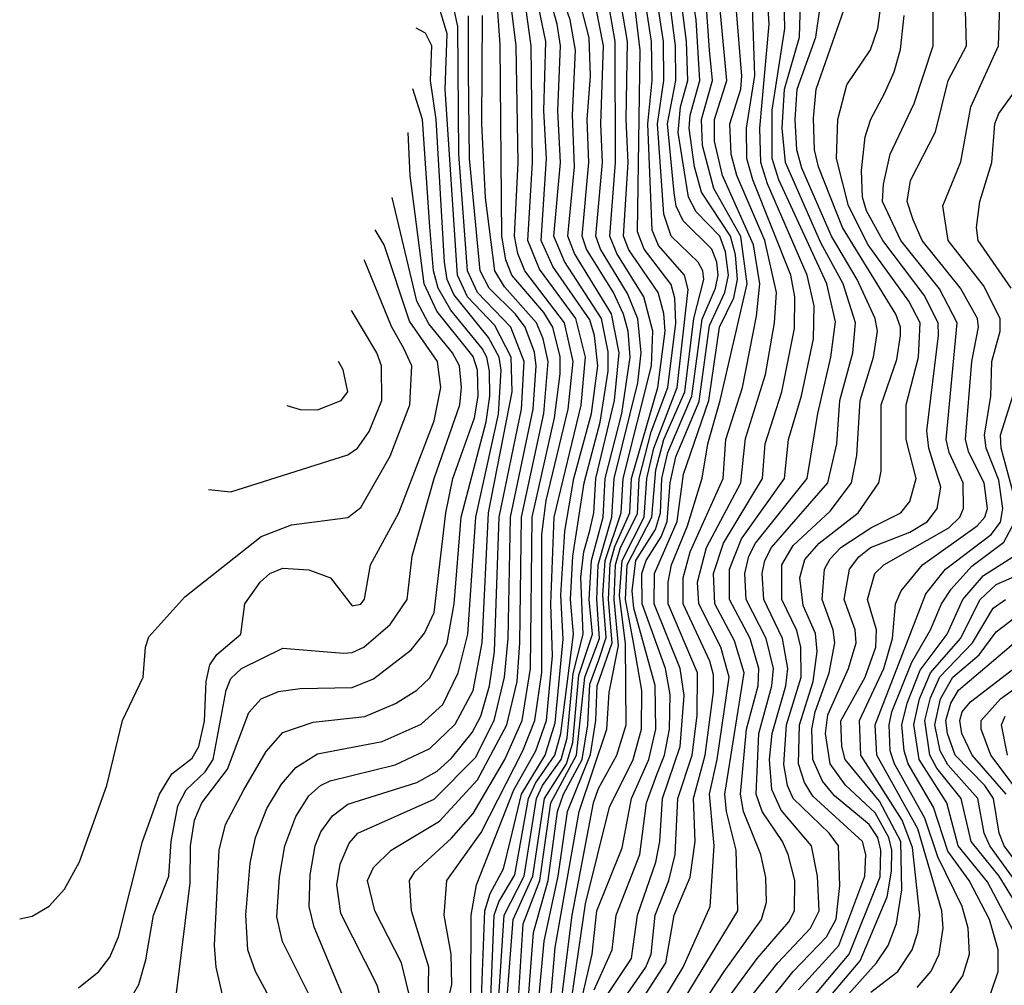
# Model space of a CAD drawing. Extents: x 997028 to 1115134, y 536408 to 618974.
# Tile 285 of 473: x 1016626 to 1018903, y 594313 to 596546. Entities that reach past the tile are written whole.
import ezdxf

# ---------------------------------------------------------------- set-up
doc = ezdxf.new("R2010")
doc.units = 0

msp = doc.modelspace()

# ---------------------------------------------------------------- linework, layer by layer
at = {"layer": '0CON10XD'}
for points in [[(1017669.4, 594295), (1017670.2, 594475), (1017682.5, 594545), (1017769, 594765), (1017820.3, 594855), (1017844.5, 594925), (1017858.8, 595075), (1017854.7, 595194.7), (1017862.8, 595395), (1017925, 595653.9), (1017935.2, 595765), (1017912.4, 595855), (1017828.4, 595968.4), (1017801.5, 596035), (1017812.6, 596215), (1017809.5, 596485), (1017757.5, 596857.5)], [(1017575, 594093.4), (1017625.6, 594315), (1017624, 594385), (1017607.8, 594475), (1017614.4, 594555), (1017693.9, 594666.1), (1017790.3, 594855), (1017818.1, 594925), (1017834.1, 595035.9), (1017834.2, 595355), (1017844.1, 595434.1), (1017895.1, 595645.1), (1017906.7, 595755), (1017886.2, 595845), (1017794.9, 595965), (1017778.1, 596005), (1017770.4, 596045), (1017778.9, 596215), (1017774.9, 596485.1), (1017750.2, 596685)], [(1017694.5, 594285), (1017702.2, 594485), (1017714.5, 594525.5), (1017745, 594581.9), (1017761.6, 594648.4), (1017787.3, 594755), (1017841.9, 594845), (1017865, 594920), (1017883.3, 595113.3), (1017877.9, 595215), (1017886.8, 595363.2), (1017908, 595485), (1017948.5, 595635), (1017963.1, 595745), (1017955.6, 595815), (1017945, 595851.5), (1017859.1, 595975), (1017832.6, 596035), (1017844.8, 596225), (1017838.7, 596335), (1017842.9, 596495), (1017802.6, 596692.6)], [(1017715.7, 594285), (1017723.8, 594475), (1017734.5, 594505.5), (1017771.5, 594568.5), (1017803.4, 594745), (1017819.5, 594780.5), (1017864.3, 594845), (1017878.2, 594895), (1017907, 595125), (1017900.6, 595205), (1017905.5, 595305), (1017932.1, 595475), (1017969.2, 595615), (1017987.1, 595732.9), (1017987.4, 595777.4), (1017972.3, 595855), (1017886.4, 595986.4), (1017862, 596045), (1017876.9, 596215), (1017871, 596335), (1017877.1, 596485), (1017869.2, 596535), (1017828, 596685)], [(1017733.7, 594275), (1017746.7, 594475), (1017793.2, 594565), (1017821.6, 594745), (1017835.8, 594775), (1017878.6, 594835), (1017892.4, 594885), (1017906.3, 595033.7), (1017929.9, 595125), (1017923.8, 595256.2), (1017931, 595315), (1017944.7, 595364.7), (1017954.1, 595405), (1017958.7, 595485), (1018001.9, 595665), (1018012.7, 595775), (1017995.2, 595865.2), (1017909.4, 596005), (1017894.1, 596045), (1017909.3, 596205), (1017904.9, 596325.1), (1017911.9, 596475), (1017899.8, 596545), (1017855.1, 596675)], [(1018258.3, 594211.7), (1018380, 594365), (1018455, 594445.2), (1018475.6, 594485), (1018471.3, 594565), (1018457.7, 594635), (1018387.5, 594717.5), (1018365.9, 594765.9), (1018360.7, 594835), (1018366.3, 594895), (1018398, 595005), (1018403.1, 595045), (1018390.9, 595115), (1018347, 595205), (1018343.4, 595265), (1018349.6, 595295), (1018364.9, 595325.1), (1018495.4, 595475), (1018516.2, 595565), (1018523.3, 595665), (1018552.9, 595775), (1018559.6, 595845), (1018531, 595935), (1018479.5, 596029.5), (1018397.4, 596215), (1018389.9, 596295), (1018394.8, 596385), (1018430.2, 596505), (1018434.1, 596665)], [(1017375.6, 594285), (1017307.5, 594447.5), (1017295.6, 594495), (1017298.1, 594568.1), (1017310, 594635), (1017322.6, 594667.4), (1017349.8, 594705), (1017385, 594731.5), (1017545, 594781.5), (1017591.7, 594808.3), (1017625, 594838.4), (1017672.9, 594897.1), (1017693, 594935), (1017712.8, 595005), (1017724.6, 595085), (1017735.6, 595395), (1017787.1, 595645), (1017793, 595755), (1017762.4, 595835), (1017685, 595915), (1017662.2, 595965), (1017641.7, 596235), (1017639.6, 596529.6), (1017615, 596643.4)], [(1017982.9, 594287.1), (1018041.2, 594375), (1018055.1, 594475), (1018097.3, 594597.3), (1018106.6, 594645), (1018113.2, 594745), (1018154.1, 594865), (1018163.3, 594983.3), (1018154, 595045), (1018093.7, 595195), (1018094.8, 595265), (1018146.7, 595385), (1018161.8, 595495), (1018219.9, 595665), (1018244.9, 595835), (1018277.9, 595902.1), (1018286.8, 595945), (1018281.7, 596001.7), (1018270.4, 596045), (1018202.9, 596147.1), (1018187.4, 596205), (1018174.5, 596295), (1018176.8, 596325), (1018199.6, 596405), (1018190.5, 596545), (1018183.1, 596595)], [(1018164, 594205), (1018255.4, 594344.6), (1018341.9, 594465), (1018353.4, 594505), (1018351.8, 594561.8), (1018340.2, 594615), (1018300.7, 594715), (1018293.5, 594755), (1018307.6, 594905), (1018333.9, 595005), (1018335.9, 595045), (1018315.5, 595115), (1018268.3, 595205), (1018268, 595275), (1018295.5, 595345), (1018395.4, 595485), (1018404.3, 595575), (1018434.1, 595675.9), (1018462.5, 595807.5), (1018463.7, 595883.7), (1018447.7, 595955), (1018355.9, 596165.9), (1018340.4, 596215), (1018338.1, 596295), (1018360, 596535), (1018355.7, 596595)], [(1018214.9, 594215.1), (1018332, 594375), (1018405, 594459.6), (1018418.5, 594485), (1018418.9, 594555), (1018403.9, 594615), (1018390.9, 594645), (1018343.8, 594715), (1018330, 594755), (1018335.8, 594895), (1018366.2, 595005), (1018369.6, 595045), (1018353, 595115), (1018306.5, 595205), (1018303.6, 595265), (1018312.5, 595305), (1018328, 595335), (1018447.8, 595485), (1018472.2, 595635), (1018502.7, 595765), (1018513.1, 595846.9), (1018493.2, 595935), (1018382.2, 596175), (1018366.7, 596225), (1018366.5, 596336.5), (1018396, 596525), (1018394.5, 596594.5)], [(1018410.3, 594225), (1018544.6, 594385), (1018616.5, 594563.5), (1018618, 594625), (1018610.7, 594655), (1018591.2, 594685), (1018510.7, 594750.7), (1018482.7, 594785), (1018460.4, 594835), (1018458.4, 594905), (1018466.4, 594945), (1018498.8, 595035), (1018511.3, 595105), (1018507.7, 595135), (1018482.2, 595205), (1018487.4, 595275), (1018500.7, 595299.3), (1018525.5, 595325), (1018595, 595370.8), (1018664.1, 595405), (1018685, 595431.2), (1018699.8, 595485), (1018676.5, 595575), (1018676.2, 595655), (1018704.9, 595764.9), (1018708.6, 595845), (1018682.6, 595895), (1018588.8, 596025), (1018543.3, 596115), (1018515.4, 596225), (1018518.2, 596315), (1018539.3, 596395), (1018594.2, 596475.8), (1018611.3, 596525), (1018620.5, 596595)], [(1018595, 594296.9), (1018657.1, 594345), (1018690.6, 594395), (1018703.7, 594435), (1018708.4, 594475), (1018691.4, 594631.4), (1018667.5, 594695), (1018571.4, 594845), (1018568.3, 594925), (1018624.8, 595045), (1018644.7, 595115), (1018651.8, 595195), (1018664.8, 595225), (1018714.1, 595285), (1018841.1, 595375), (1018858.8, 595395), (1018864.4, 595415), (1018856.6, 595475), (1018821.5, 595545), (1018813.8, 595575), (1018828.6, 595755), (1018844.1, 595835), (1018841.3, 595855), (1018802.2, 595925), (1018713.5, 596035), (1018692.5, 596082.5), (1018678.5, 596125), (1018686.4, 596173.6), (1018744, 596286), (1018773.9, 596405), (1018816.2, 596485), (1018813.3, 596595)], [(1018702, 594308), (1018734.7, 594345.3), (1018752.9, 594385), (1018762.3, 594445), (1018758.7, 594485), (1018703.3, 594675), (1018608.5, 594845), (1018605.2, 594915), (1018722.1, 595217.9), (1018767.7, 595275), (1018872.8, 595355), (1018895, 595384.1), (1018900.4, 595415), (1018890.7, 595480.7), (1018861.9, 595555), (1018857.9, 595585), (1018872, 595675), (1018874.9, 595755), (1018894.3, 595825), (1018894.3, 595855), (1018855, 595931.3), (1018773.6, 596035), (1018761.6, 596115), (1018803.3, 596216.7), (1018826.1, 596343.9), (1018890, 596485), (1018893.6, 596605)], [(1018695, 596351.5), (1018738.8, 596485), (1018739.2, 596600.8)], [(1017299.1, 594285), (1017233.9, 594413.9), (1017221.2, 594471.2), (1017227.3, 594562.7), (1017239.8, 594635), (1017265, 594703.1), (1017295, 594750.7), (1017322.4, 594775), (1017344.6, 594785.4), (1017495, 594822.4), (1017575, 594860.2), (1017633.3, 594916.7), (1017675, 594994.7), (1017696, 595105), (1017710.5, 595405), (1017765.3, 595685), (1017763.4, 595765), (1017725, 595838.4), (1017662.1, 595905), (1017638.7, 595955), (1017610.1, 596385), (1017615, 596513.1), (1017595, 596579.7)], [(1017569.3, 594190.7), (1017572.6, 594355), (1017532.8, 594485), (1017528, 594555), (1017540, 594575), (1017625, 594653.1), (1017675, 594709.8), (1017748.2, 594835), (1017788.3, 594925), (1017808, 595045), (1017811.6, 595395), (1017863.6, 595625), (1017876.5, 595726.5), (1017876.4, 595766.4), (1017859.2, 595835), (1017838.4, 595868.4), (1017764.9, 595955), (1017750.5, 595990.5), (1017741.2, 596045), (1017737.4, 596487.4), (1017731.7, 596575)], [(1017752.1, 594265), (1017767.8, 594465), (1017812.8, 594565), (1017839.8, 594745), (1017891, 594825), (1017905.4, 594874.6), (1017919.9, 595030.1), (1017950.9, 595125), (1017943.3, 595205), (1017948.8, 595295), (1017975.6, 595395), (1017980.6, 595485), (1018019.3, 595635), (1018038.1, 595765), (1018033.6, 595825), (1018023, 595865), (1017999.7, 595915), (1017937.2, 596015), (1017926.9, 596045), (1017942.5, 596215), (1017938.7, 596315), (1017946.3, 596415), (1017943.5, 596503.5), (1017924.9, 596575.1)], [(1017780.5, 594295), (1017790.8, 594455), (1017829.2, 594555), (1017855.1, 594735), (1017914.4, 594845), (1017933.1, 595025), (1017967.2, 595115), (1017960.8, 595205), (1017964.5, 595285), (1017995.5, 595395), (1018001.3, 595485), (1018055.8, 595705.8), (1018063.9, 595775), (1018055.9, 595854.1), (1018032.3, 595912.3), (1017969.8, 596015), (1017959, 596045), (1017974, 596215), (1017970.3, 596305), (1017976.6, 596485), (1017958.5, 596575)], [(1017802.2, 594275), (1017814.5, 594435), (1017848.8, 594555), (1017870.1, 594715), (1017884.2, 594755), (1017927.1, 594835), (1017940.4, 594915), (1017945, 595009), (1017965.7, 595065.7), (1017982.9, 595117.1), (1017975.2, 595215), (1017980.1, 595295), (1018017.6, 595405), (1018021.8, 595485), (1018087.2, 595745), (1018091, 595825), (1018070.1, 595905), (1018007.5, 596005), (1017991, 596045), (1018004.2, 596215), (1018003.9, 596495), (1017989.3, 596575)], [(1017825.6, 594265), (1017839.7, 594415), (1017871.8, 594565), (1017893.2, 594715), (1017946.4, 594846.4), (1017958.9, 594925), (1017962, 595005), (1017996.6, 595105), (1017988.5, 595205), (1017992.1, 595287.9), (1018002.6, 595327.4), (1018037.2, 595405), (1018041.4, 595485), (1018102, 595695), (1018119.2, 595825), (1018116.4, 595866.4), (1018102.8, 595915), (1018035, 596013.8), (1018022.8, 596045), (1018033.5, 596215), (1018028.9, 596315), (1018031.9, 596495), (1018016.4, 596585)], [(1017880.2, 594285), (1017904, 594475), (1017953.6, 594735), (1017965, 594767.8), (1018007.3, 594845), (1018028.8, 594915), (1018027.8, 595102.2), (1018013.9, 595213.9), (1018019.6, 595295), (1018070.9, 595395), (1018076.8, 595485), (1018092.7, 595555), (1018146.6, 595695), (1018172, 595922), (1018163.6, 595955), (1018103.7, 596023.7), (1018089, 596059), (1018079, 596305), (1018089, 596405), (1018087.9, 596495), (1018073.8, 596585)], [(1017903.1, 594285), (1017935, 594501.6), (1017990.6, 594725), (1018045.1, 594835), (1018064.2, 594905), (1018064.9, 594994.9), (1018045.8, 595105.8), (1018027.7, 595205), (1018031.1, 595285), (1018088.7, 595395), (1018097.8, 595505), (1018115.8, 595575), (1018164.3, 595685), (1018185.6, 595855), (1018208.5, 595945), (1018206.4, 595965), (1018195.4, 595985), (1018133.3, 596045), (1018116, 596096), (1018101.7, 596305), (1018116.4, 596405), (1018115.5, 596495), (1018101.5, 596585)], [(1017908.9, 594205), (1017950.2, 594385), (1017961.2, 594485), (1018019.6, 594630.4), (1018041.2, 594745), (1018081.5, 594835), (1018097.5, 594905), (1018096, 595006), (1018046.6, 595185), (1018042.9, 595225), (1018051.7, 595295), (1018096.8, 595366.8), (1018108.3, 595405), (1018111.6, 595485), (1018125, 595544.8), (1018181.1, 595675), (1018205, 595853.4), (1018235.5, 595925), (1018242, 595955), (1018238.7, 595985), (1018227.1, 596015), (1018160.7, 596080.7), (1018145, 596114.7), (1018139.9, 596145), (1018124.6, 596305), (1018143.8, 596405), (1018143.2, 596485), (1018131.6, 596575)], [(1017955, 594302.6), (1017996.7, 594395), (1018005.9, 594475), (1018060.9, 594615), (1018076.2, 594735), (1018100, 594800), (1018118, 594845), (1018129.3, 594905), (1018130.7, 594985), (1018119.6, 595045), (1018066.1, 595195), (1018065.6, 595265), (1018075.5, 595295), (1018109.8, 595350.2), (1018123.8, 595385), (1018130.8, 595475), (1018143.9, 595535), (1018197.6, 595662.4), (1018221.8, 595838.2), (1018257.4, 595915), (1018265.6, 595955), (1018258.6, 596008.6), (1018245.3, 596045), (1018191.1, 596101.1), (1018173.4, 596135), (1018149.5, 596285), (1018155, 596343.8), (1018171.5, 596405), (1018168.5, 596495), (1018157.3, 596585)], [(1018019.3, 594275), (1018074.7, 594355), (1018086.7, 594385), (1018095.7, 594475), (1018128, 594555), (1018142.2, 594615), (1018148.5, 594745), (1018181.4, 594845), (1018193.5, 594936.5), (1018193.6, 595035), (1018126.1, 595195), (1018125.8, 595245), (1018133.8, 595285), (1018171.2, 595375), (1018204.9, 595485.1), (1018217.9, 595565), (1018246.7, 595665), (1018309, 595935), (1018293.9, 596043.9), (1018231.7, 596155), (1018205.9, 596255), (1018203, 596315), (1018228.9, 596405), (1018221.6, 596475), (1018213.8, 596585)], [(1018068.8, 594285), (1018120.6, 594365), (1018140.3, 594475), (1018177.1, 594562.9), (1018188.7, 594645), (1018184.7, 594745), (1018211.8, 594845), (1018231.1, 594991.1), (1018230.7, 595030.7), (1018222.7, 595062.7), (1018161, 595195), (1018160.9, 595255), (1018177.3, 595315), (1018253.3, 595485), (1018259.6, 595575), (1018297.7, 595695), (1018330.1, 595860.1), (1018337.9, 595935), (1018323.5, 596025), (1018251.5, 596185), (1018233.1, 596265), (1018232.9, 596315), (1018261.6, 596405), (1018244.8, 596585)], [(1018098.4, 594251.6), (1018161.1, 594355), (1018223.3, 594495), (1018232.6, 594635), (1018221.9, 594755), (1018239.8, 594835), (1018267.2, 595025), (1018248.2, 595095), (1018197.1, 595195), (1018194.2, 595245), (1018214.8, 595325), (1018294.2, 595475), (1018300, 595535), (1018305, 595577.1), (1018351.3, 595725), (1018372.1, 595845), (1018376.9, 595915), (1018349.9, 596035), (1018284.9, 596185), (1018272.1, 596235), (1018268.4, 596305), (1018293.8, 596385), (1018296.3, 596415), (1018283.2, 596575)], [(1018141.5, 594245), (1018287.3, 594485), (1018283.1, 594625), (1018261, 594715), (1018257.5, 594755), (1018302.1, 595035), (1018279.7, 595109.7), (1018233.8, 595195), (1018231.1, 595265), (1018253.8, 595335), (1018344.6, 595485), (1018350.1, 595565), (1018389.2, 595685), (1018418.1, 595831.9), (1018418.9, 595905), (1018409.9, 595955), (1018321.7, 596175), (1018308.4, 596225), (1018307.2, 596295), (1018326.9, 596416.9), (1018320.8, 596575)], [(1018286.9, 594185), (1018415.2, 594344.8), (1018492.4, 594425), (1018515, 594465.9), (1018523.4, 594543.4), (1018520, 594635), (1018498.6, 594665), (1018415.4, 594745), (1018402.1, 594775), (1018393.3, 594823.3), (1018399.9, 594915), (1018433.5, 595025), (1018433.1, 595095), (1018423.3, 595133.3), (1018389, 595205), (1018389.2, 595285), (1018415, 595329.6), (1018500.8, 595409.2), (1018550.3, 595475), (1018562.3, 595537.7), (1018569.9, 595665), (1018600.7, 595765), (1018610.1, 595825), (1018605.1, 595855), (1018562.9, 595945), (1018504.1, 596045), (1018435, 596202), (1018424, 596245), (1018419.9, 596315), (1018424.3, 596385), (1018467.3, 596505), (1018479.3, 596585)], [(1018427.4, 594302.6), (1018520.7, 594405), (1018581.2, 594565), (1018583.5, 594615), (1018575.7, 594645), (1018460.5, 594750.5), (1018441.6, 594781.6), (1018427.4, 594825), (1018429.9, 594915), (1018461.6, 595015), (1018470.5, 595085), (1018466.5, 595126.5), (1018438.7, 595191.3), (1018431, 595255), (1018442.4, 595297.6), (1018475.7, 595335), (1018565.2, 595405), (1018613.5, 595475), (1018618.7, 595501.3), (1018618.4, 595655), (1018655, 595759.5), (1018663.3, 595815), (1018663.6, 595835), (1018652.6, 595865), (1018529.5, 596065), (1018473.6, 596205), (1018464.9, 596245), (1018462.1, 596317.9), (1018468.5, 596385), (1018538.3, 596585)], [(1017466, 594265), (1017452.9, 594312.9), (1017369.2, 594479.2), (1017359.5, 594545), (1017367.3, 594592.7), (1017388.2, 594641.8), (1017408.8, 594665), (1017585, 594743.4), (1017680.3, 594839.7), (1017724.1, 594925), (1017748, 595025), (1017755.9, 595115), (1017761.3, 595395), (1017813.7, 595645), (1017821.2, 595745), (1017816.7, 595776.7), (1017795.2, 595835), (1017773.2, 595865), (1017712.5, 595925), (1017691, 595965), (1017667, 596225), (1017664.1, 596425.9), (1017664.5, 596554.5)], [(1017526.2, 594295), (1017509.7, 594365), (1017448, 594485), (1017430.7, 594555), (1017444.6, 594585.4), (1017485.9, 594625), (1017597.4, 594692.6), (1017685, 594787.7), (1017753.4, 594915), (1017776.7, 595015), (1017783.2, 595105), (1017786.6, 595395), (1017838.7, 595635), (1017848.8, 595755), (1017837.4, 595807.4), (1017822, 595845), (1017747.7, 595927.7), (1017725.1, 595965), (1017704, 596134), (1017695.3, 596304.7), (1017696.4, 596555)], [(1017853.8, 594275), (1017865, 594400), (1017920.4, 594715), (1017984.5, 594905), (1017989.8, 594990.2), (1018011.5, 595098.5), (1018001.3, 595205), (1018004.4, 595285), (1018016, 595325), (1018055, 595402.7), (1018059.4, 595485), (1018087.1, 595592.9), (1018125.3, 595695), (1018143.8, 595843.8), (1018141.5, 595901.5), (1018133.2, 595933.2), (1018070.3, 596015), (1018054.9, 596055), (1018061.1, 596475), (1018050.7, 596565)], [(1018442, 594218), (1018570.3, 594369.7), (1018632.6, 594517.4), (1018642.9, 594577.1), (1018643.2, 594625), (1018636.7, 594655), (1018605, 594711.3), (1018535.9, 594775.9), (1018501.1, 594825), (1018489.7, 594895), (1018495, 594938.6), (1018543.2, 595045), (1018560.9, 595105), (1018558.8, 595135), (1018533.3, 595205), (1018545.8, 595275), (1018566.7, 595303.3), (1018594.4, 595325), (1018685, 595360.4), (1018725.5, 595385), (1018748.4, 595415), (1018757, 595465), (1018728.7, 595555), (1018724.6, 595595), (1018751.5, 595815), (1018750.3, 595845), (1018718.5, 595908.5), (1018622.8, 596035), (1018585, 596104), (1018575.7, 596135), (1018573.3, 596196.7), (1018581.6, 596275), (1018594.6, 596315.4), (1018626.1, 596375), (1018649, 596425), (1018663.5, 596476.5), (1018671.7, 596555)], [(1017209.8, 594275), (1017171.4, 594345), (1017154, 594395), (1017149.1, 594475), (1017159.8, 594595), (1017171.7, 594655), (1017198.2, 594721.8), (1017232.2, 594777.8), (1017265, 594816.2), (1017315, 594847.9), (1017465, 594876.6), (1017555, 594916.3), (1017605, 594961.9), (1017640.4, 595035), (1017662.9, 595125), (1017681.2, 595395), (1017733.5, 595633.5), (1017739.7, 595735), (1017735.2, 595765.2), (1017710.6, 595810.6), (1017630.1, 595910.1), (1017615.2, 595945), (1017608.5, 595985), (1017589.6, 596315), (1017576.4, 596405), (1017579.9, 596485), (1017565, 596514.7), (1017543.7, 596525.7)], [(1017103.1, 594256.9), (1017080.6, 594355), (1017076.7, 594405), (1017087.5, 594625), (1017102.7, 594685), (1017144.6, 594764.6), (1017196.3, 594853.7), (1017235, 594897.1), (1017305, 594921.2), (1017425, 594934.5), (1017495.4, 594964.6), (1017544.9, 594995.1), (1017575, 595023.7), (1017614.9, 595105), (1017631.6, 595195), (1017647.1, 595395), (1017705, 595616), (1017713.5, 595675), (1017713, 595733), (1017707, 595765), (1017696.1, 595785), (1017623.6, 595873.6), (1017594.5, 595924.5), (1017583.5, 595965), (1017575, 596066.7), (1017557.7, 596315), (1017535.9, 596385.4)], [(1018919.7, 595925), (1018843, 596035), (1018838.9, 596065), (1018846.7, 596125), (1018874.5, 596215), (1018881.6, 596305), (1018891.2, 596328.8), (1018937.1, 596392.9)], [(1018465.5, 594205), (1018608.2, 594365), (1018634.6, 594405), (1018654.1, 594455.9), (1018666.6, 594533.4), (1018664.5, 594645), (1018615, 594738.9), (1018535.3, 594835), (1018527.8, 594865), (1018525.6, 594924.4), (1018582, 595025), (1018606, 595095), (1018608, 595135), (1018587.4, 595205), (1018604.1, 595265), (1018624.7, 595285.3), (1018775, 595370.5), (1018800.3, 595395), (1018808.9, 595415), (1018808.1, 595475), (1018776.2, 595545), (1018769.3, 595575), (1018794.2, 595845), (1018753.3, 595923.3), (1018664.5, 596035), (1018621.8, 596125), (1018624, 596165), (1018639.4, 596235), (1018695, 596351.5)], [(1016989.3, 594295), (1017020.5, 594549.5), (1017021.8, 594635), (1017030.9, 594695), (1017047.7, 594735), (1017107.1, 594812.9), (1017156.1, 594943.9), (1017184.5, 594975.5), (1017225, 594992.4), (1017275, 594999.1), (1017395, 595001.5), (1017445, 595021.7), (1017531.8, 595088.2), (1017562.6, 595127.4), (1017585, 595174.6), (1017611.6, 595405), (1017628.5, 595485), (1017678, 595625), (1017686.5, 595675), (1017684.9, 595735), (1017675, 595766.8), (1017591.3, 595871.3), (1017561.9, 595935), (1017529.3, 596185), (1017524.5, 596285.1)], [(1016878.6, 594275), (1016901.7, 594315), (1016918.5, 594371.5), (1016936.2, 594475), (1016971, 594565), (1016976.5, 594645), (1016992.5, 594727.5), (1017011.2, 594765), (1017055, 594806.3), (1017074.1, 594835), (1017103.7, 594995), (1017115, 595022.1), (1017139.7, 595045), (1017235, 595092.6), (1017375, 595080.9), (1017395, 595082.6), (1017422.3, 595095), (1017483.2, 595146.8), (1017522.6, 595205), (1017534.4, 595305), (1017584.9, 595485), (1017644.4, 595655), (1017648.2, 595695), (1017643.3, 595745), (1017627, 595775), (1017572.4, 595842.4), (1017545.1, 595895.1), (1017488.2, 596134.7)], [(1016762.8, 594307.2), (1016809.1, 594345), (1016835, 594377.8), (1016855.2, 594425), (1016910.2, 594645), (1016949.5, 594755), (1016978.4, 594801.6), (1017025, 594838.4), (1017040.6, 594865), (1017053.7, 594923.7), (1017057.6, 595015), (1017066.4, 595053.6), (1017082, 595078), (1017138.1, 595125), (1017147.3, 595195), (1017182.4, 595245), (1017205, 595265.2), (1017235, 595277.1), (1017295, 595273.2), (1017345.2, 595255.2), (1017395, 595190.4), (1017415, 595193.9), (1017424.2, 595205.8), (1017437.9, 595285), (1017503, 595405), (1017585, 595617.9), (1017600.3, 595695), (1017592.9, 595755), (1017528.3, 595848.3), (1017469, 596025), (1017448.4, 596059.8)], [(1016626.4, 594466.7), (1016655, 594472.9), (1016694.5, 594495.5), (1016730, 594535), (1016765, 594598), (1016828.1, 594775), (1016864, 594925), (1016912, 595025), (1016917.5, 595095), (1016925, 595118.8), (1017008.7, 595211.3), (1017185, 595350.5), (1017255, 595377.9), (1017385.3, 595394.7), (1017415, 595417.5), (1017483.3, 595536.7), (1017528.5, 595655), (1017533.1, 595745), (1017514.5, 595785), (1017486.1, 595836.1), (1017425, 595987.2), (1017422.9, 595990)], [(1017063.1, 595459.5), (1017115, 595453.5), (1017385, 595539.4), (1017407.5, 595555), (1017435, 595593.3), (1017463.9, 595665), (1017463.4, 595745), (1017452.2, 595775), (1017395, 595870.9), (1017393.3, 595872.7)], [(1017244, 595653.2), (1017275, 595644.5), (1017315, 595643.8), (1017370, 595665), (1017385.4, 595685), (1017374.3, 595735.7), (1017364.1, 595755.5)], [(1018922.9, 595455), (1018896.4, 595555), (1018894.9, 595585), (1018926.6, 595685)], [(1018771.9, 594285), (1018807.7, 594335), (1018823, 594385), (1018819.9, 594445), (1018805.9, 594495), (1018749.7, 594609.7), (1018719.7, 594699.7), (1018649.8, 594825), (1018639.7, 594855), (1018636.9, 594915), (1018643.6, 594945), (1018689.7, 595060.3), (1018732.8, 595135), (1018758.4, 595195), (1018780.9, 595229.1), (1018828.3, 595281.7), (1018902.7, 595337.3), (1018927.9, 595385)], [(1018872.7, 594295), (1018889.1, 594345), (1018889.4, 594395), (1018869.3, 594465), (1018822.4, 594555), (1018772.9, 594622.9), (1018739.6, 594725), (1018681.2, 594825), (1018671.6, 594855), (1018666.6, 594915), (1018678.7, 594965), (1018708.8, 595041.2), (1018771, 595125), (1018807.8, 595205), (1018855, 595260.3), (1018931.4, 595308.6)], [(1018925, 594438.4), (1018865, 594552.1), (1018797, 594635), (1018770.8, 594735), (1018706.7, 594835), (1018694.1, 594915.9), (1018707.6, 594975), (1018732.5, 595035), (1018802.5, 595115), (1018848, 595205), (1018885, 595239.7), (1018975, 595278.9)], [(1018935.1, 594495), (1018891.8, 594565), (1018827.2, 594645), (1018803.9, 594745), (1018747.2, 594815), (1018731.2, 594845), (1018719.5, 594925), (1018732.5, 594977.5), (1018754.1, 595025.9), (1018830.3, 595105), (1018878.1, 595185), (1018906.4, 595205)], [(1019059.2, 594375), (1018869.8, 594635), (1018856.9, 594665), (1018841.9, 594745), (1018772.7, 594822.7), (1018755.3, 594855.3), (1018743, 594915), (1018755.7, 594975), (1018784.6, 595025), (1018845, 595076.9), (1018885, 595130), (1018927.3, 595162.7)], [(1019053.8, 594433.8), (1018903.5, 594635), (1018891.6, 594665), (1018878.6, 594745), (1018858.2, 594775), (1018789.8, 594845), (1018772.3, 594895), (1018768.5, 594925), (1018779.7, 594965), (1018797.3, 594995), (1018950, 595125)], [(1018907.9, 594755), (1018829.1, 594845), (1018804.9, 594894.9), (1018800.3, 594925), (1018806.3, 594945), (1018825, 594968.6), (1018998.5, 595101.5)], [(1018940.4, 594755), (1018872.2, 594845), (1018850, 594905), (1018850.3, 594925), (1018894.9, 594975.1), (1019025, 595069.3)], [(1018910.6, 594845), (1018896.8, 594915), (1018905.1, 594935)]]:
    msp.add_lwpolyline(points, dxfattribs=at)

doc.saveas('drawing.dxf')
